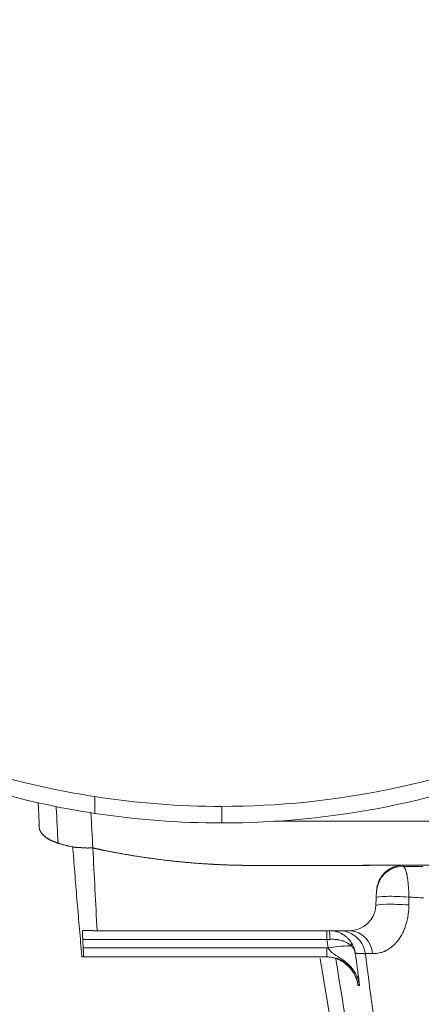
# Model space of a CAD drawing. Header units: millimetres. Extents: x 0 to 594, y 0 to 420.
# Tile 614 of 656: x 448.46 to 454.52, y 122.82 to 137.67. Entities that reach past the tile are written whole.
import ezdxf

# ---------------------------------------------------------------- set-up
doc = ezdxf.new("R2010")
doc.units = ezdxf.units.MM
doc.layers.add('1', color=7, linetype='Continuous', true_color=0xffffff)
doc.styles.add('Arial Unicode MS', font='txt')
doc.dimstyles.get("Standard").update_dxf_attribs({"dimtxt": 0.18, "dimasz": 0.18, "dimexe": 0.18, "dimexo": 0.0625, "dimgap": 0.09, "dimtad": 0, "dimtih": 1, "dimtoh": 1, "dimdec": 4, "dimzin": 0, "dimdsep": 46, "dimtxsty": 'Standard', "dimcen": 0.09, "dimadec": 0, "dimazin": 0, "dimtfac": 1, "dimtdec": 4, "dimtofl": 0, "dimtmove": 0, "dimatfit": 3, "dimfxl": 0, "dimtolj": 1, "dimtzin": 0, "dimarcsym": 0})

# ---------------------------------------------------------------- blocks, each defined once
blk = doc.blocks.new('_U6')
at = {"layer": '1', "color": 18, "lineweight": 13}
for p, q in [((446.313, 126.736), (446.313, 199.74)), ((549.313, 126.736), (549.313, 199.74)), ((446.313, 197.74), (549.313, 197.74))]:
    blk.add_line(p, q, dxfattribs=at)
at = {"layer": '1', "color": 18}
for points in [[(446.313, 197.74), (449.813, 198.678), (449.813, 196.802)], [(549.313, 197.74), (545.813, 196.802), (545.813, 198.678)]]:
    blk.add_solid(points, dxfattribs=at)
at = {"layer": '1', "color": 18, "linetype": 'Continuous', "lineweight": 13, "char_height": 2.5, "attachment_point": 7, "line_spacing_factor": 1.047437, "style": 'Arial Unicode MS'}
for s, insert in [('\\fArial Unicode MS|b0|i0;\\W1.0000;2.1', (495.643, 203.405)), ('\\fArial Unicode MS|b0|i0;\\W1.0000; DEFLATED TUBES WIDTH', (476.111, 198.362))]:
    blk.add_mtext(s, dxfattribs=dict(at, insert=insert))

msp = doc.modelspace()

# ---------------------------------------------------------------- linework, layer by layer
at = {"layer": '1', "color": 155, "linetype": 'Continuous', "lineweight": 18}
for p, q in [((453.833, 124.312), (453.845, 124.542)), ((449.629, 123.933), (453.433, 123.933)), ((449.424, 123.539), (453.092, 123.539))]:
    msp.add_line(p, q, dxfattribs=at)
at = {"layer": '1', "color": 155, "linetype": 'Continuous', "lineweight": 13}
for p, q in [((453.095, 123.933), (453.095, 123.802)), ((449.412, 123.802), (453.095, 123.802)), ((453.092, 123.676), (449.418, 123.676)), ((453.092, 123.539), (453.092, 123.676))]:
    msp.add_line(p, q, dxfattribs=at)
at = {"layer": '1', "color": 155, "linetype": 'Continuous', "lineweight": 18}
for centre, major_axis, ratio, start_param, end_param in [((454.243, 124.505), (0.399, -0.023), 0.999994, 1.627497, 3.145501), ((453.433, 124.333), (-0.4, 0), 0.999986, 1.570796, 3.089233), ((453.278, 123.535), (-0.011, -0.4), 0.999954, 1.728653, 2.812256), ((453.07, 123.04), (0.015, 0.5), 0.99996, 5.65349, 6.313614)]:
    msp.add_ellipse(centre, major_axis=major_axis, ratio=ratio, start_param=start_param, end_param=end_param, dxfattribs=at)
at = {"layer": '1', "color": 155, "linetype": 'Continuous', "lineweight": 13}
for centre, major_axis, ratio, start_param, end_param in [((454.239, 124.412), (0.399, -0.021), 0.088152, 1.341353, 3.141607), ((454.232, 124.292), (0.399, -0.021), 0.091183, 1.325688, 3.141607), ((453.125, 123.789), (0, -0.15), 0.118102, 1.674126, 2.854899), ((453.278, 123.535), (-0.011, -0.4), 0.999954, 2.812256, 3.079712), ((453.433, 123.534), (0, -0.4), 0.888333, 1.706534, 3.078341), ((453.113, 123.641), (-0.396, -0.056), 0.086586, 3.61633, 4.700257), ((453.332, 123.681), (0.123, 0.086), 0.630104, 5.656511, 6.273808), ((453.07, 123.04), (0.015, 0.5), 0.99996, 4.884679, 5.65349)]:
    msp.add_ellipse(centre, major_axis=major_axis, ratio=ratio, start_param=start_param, end_param=end_param, dxfattribs=at)
at = {"layer": '1', "color": 155, "linetype": 'Continuous', "lineweight": 18}
for points, degree, knots in [([(438.76, 138.309), (438.76, 137.472), (438.842, 136.643), (439.168, 135.001), (439.41, 134.203), (440.051, 132.657), (440.444, 131.922), (441.374, 130.53), (441.903, 129.885), (443.086, 128.702), (443.731, 128.173), (445.123, 127.243), (445.858, 126.85), (447.404, 126.209), (448.202, 125.967), (449.212, 125.766), (449.402, 125.733), (449.592, 125.704)], 3, [0, 0, 0, 0, 0.138299, 0.138299, 0.276597, 0.276597, 0.414896, 0.414896, 0.553194, 0.553194, 0.691493, 0.691493, 0.829791, 0.829791, 0.96809, 0.96809, 1, 1, 1, 1]), ([(449.592, 125.957), (449.384, 125.99), (448.338, 126.179), (446.513, 126.758), (444.311, 127.989), (442.428, 129.604), (440.92, 131.523), (439.823, 133.665), (439.159, 135.951), (439.01, 137.523), (439.01, 138.309)], 3, [0, 0, 0, 0, 0.034187, 0.172161, 0.310134, 0.448107, 0.58608, 0.724054, 0.862027, 1, 1, 1, 1]), ([(451.51, 125.559), (452.347, 125.559), (453.177, 125.641), (454.818, 125.967), (455.616, 126.209), (457.163, 126.85), (457.898, 127.243), (459.29, 128.173), (459.934, 128.702), (461.118, 129.885), (461.646, 130.53), (462.576, 131.922), (462.969, 132.657), (463.61, 134.203), (463.852, 135.001), (464.178, 136.643), (464.26, 137.472), (464.26, 138.309)], 3, [0, 0, 0, 0, 0.125, 0.125, 0.25, 0.25, 0.375, 0.375, 0.5, 0.5, 0.625, 0.625, 0.75, 0.75, 0.875, 0.875, 1, 1, 1, 1]), ([(448.739, 125.869), (448.74, 125.847), (448.744, 125.774), (448.75, 125.663), (448.754, 125.574), (448.756, 125.531)], 3, [0, 0, 0, 0, 0.154593, 0.554246, 1, 1, 1, 1]), ([(449.04, 125.255), (449.035, 125.256), (449.029, 125.257), (449.021, 125.26), (449.014, 125.262), (449, 125.265), (448.993, 125.274), (448.974, 125.279), (448.963, 125.283), (448.948, 125.289), (448.933, 125.297), (448.923, 125.301), (448.914, 125.304), (448.905, 125.31), (448.893, 125.319), (448.889, 125.32), (448.877, 125.329), (448.866, 125.337), (448.855, 125.338), (448.847, 125.347), (448.842, 125.353), (448.836, 125.359), (448.828, 125.367), (448.82, 125.37), (448.813, 125.379), (448.809, 125.383), (448.805, 125.388), (448.799, 125.395), (448.792, 125.403), (448.784, 125.412), (448.781, 125.421), (448.778, 125.429), (448.775, 125.438), (448.766, 125.446), (448.763, 125.455), (448.759, 125.463), (448.761, 125.472), (448.758, 125.48), (448.754, 125.49), (448.757, 125.497), (448.753, 125.512), (448.751, 125.519), (448.753, 125.525), (448.756, 125.531), (448.756, 125.538), (448.756, 125.541)], 3, [0, 0, 0, 0, 0.027098, 0.03376, 0.055256, 0.076752, 0.130492, 0.14124, 0.194979, 0.216475, 0.259467, 0.270215, 0.291711, 0.323954, 0.334702, 0.377694, 0.39919, 0.409938, 0.452929, 0.463677, 0.485173, 0.506669, 0.517417, 0.560409, 0.581904, 0.592652, 0.59341, 0.624896, 0.646392, 0.667888, 0.700132, 0.721627, 0.732375, 0.775367, 0.786115, 0.807611, 0.839855, 0.86135, 0.872098, 0.91509, 0.936586, 0.947334, 0.958082, 0.979577, 1, 1, 1, 1]), ([(448.756, 125.531), (448.755, 125.531), (448.755, 125.53), (448.755, 125.528), (448.753, 125.525), (448.751, 125.521), (448.751, 125.512), (448.76, 125.499), (448.75, 125.491), (448.765, 125.476), (448.756, 125.46), (448.765, 125.447), (448.782, 125.43), (448.78, 125.417), (448.794, 125.401), (448.804, 125.391), (448.819, 125.368), (448.831, 125.369), (448.846, 125.346), (448.855, 125.338), (448.878, 125.331), (448.888, 125.318), (448.9, 125.317), (448.917, 125.299), (448.938, 125.302), (448.964, 125.272), (448.979, 125.288), (448.999, 125.266), (449.007, 125.264), (449.02, 125.26), (449.024, 125.259), (449.032, 125.256), (449.037, 125.255), (449.039, 125.255), (449.04, 125.254)], 5, [0, 0, 0, 0, 0, 0, 0.009531, 0.012681, 0.02658, 0.03478, 0.066842, 0.098903, 0.114934, 0.173146, 0.231251, 0.282723, 0.295862, 0.342994, 0.371884, 0.441613, 0.472359, 0.523403, 0.554544, 0.595346, 0.634317, 0.658047, 0.703384, 0.735988, 0.80274, 0.880681, 0.919796, 0.925005, 0.950648, 0.980793, 0.990841, 1, 1, 1, 1, 1, 1]), ([(452.304, 125.585), (452.618, 125.585), (452.932, 125.585), (453.89, 125.585), (454.535, 125.585), (456.467, 125.585), (457.756, 125.585), (459.044, 125.585)], 3, [0, 0, 0, 0, 0.139785, 0.139785, 0.426523, 0.426523, 1, 1, 1, 1]), ([(449.26, 125.197), (449.257, 125.198), (449.254, 125.198), (449.24, 125.202), (449.225, 125.205), (449.202, 125.212), (449.188, 125.211), (449.173, 125.217), (449.158, 125.222), (449.139, 125.228), (449.123, 125.23), (449.107, 125.231), (449.094, 125.238), (449.071, 125.244), (449.058, 125.249), (449.049, 125.252), (449.043, 125.254), (449.04, 125.255)], 3, [0, 0, 0, 0, 0.027844, 0.041033, 0.180762, 0.218992, 0.33368, 0.41014, 0.448369, 0.563058, 0.601287, 0.677746, 0.77332, 0.868894, 0.926238, 0.964468, 1, 1, 1, 1]), ([(449.564, 125.183), (449.615, 125.171), (449.719, 125.148), (449.978, 125.099), (450.291, 125.04), (450.659, 124.996), (451.016, 124.956), (451.386, 124.935), (451.65, 124.921), (452.156, 124.917), (452.815, 124.921), (453.638, 124.919), (454.603, 124.922), (455.72, 124.921), (456.59, 124.923), (457.452, 124.923), (458.147, 124.924), (458.662, 124.924), (458.994, 124.924), (459.29, 124.925), (459.388, 124.925), (459.446, 124.924), (459.481, 124.925), (459.491, 124.925)], 5, [0, 0, 0, 0, 0, 0, 0.026608, 0.053217, 0.133042, 0.15965, 0.186262, 0.20696, 0.239482, 0.266091, 0.413914, 0.517391, 0.620867, 0.724267, 0.827668, 0.851218, 0.950777, 0.970534, 0.982883, 0.994608, 1, 1, 1, 1, 1, 1]), ([(449.564, 125.183), (449.66, 125.162), (449.757, 125.142), (449.95, 125.104), (450.047, 125.087), (450.241, 125.055), (450.338, 125.04), (450.532, 125.013), (450.629, 125.001), (450.823, 124.979), (450.921, 124.969), (451.067, 124.957), (451.115, 124.953), (451.213, 124.946), (451.261, 124.942), (451.359, 124.936), (451.408, 124.934), (451.505, 124.929), (451.554, 124.927), (451.7, 124.922), (451.798, 124.92), (451.92, 124.919), (451.951, 124.919), (451.981, 124.919), (451.994, 124.919), (452, 124.919), (452.018, 124.919), (452.03, 124.919), (452.092, 124.919), (452.14, 124.919), (452.287, 124.919), (452.385, 124.919), (452.679, 124.92), (452.874, 124.92), (453.168, 124.92), (453.266, 124.92), (453.461, 124.92), (453.559, 124.92), (453.853, 124.92), (454.048, 124.921), (454.244, 124.921)], 3, [0, 0, 0, 0, 0.0625, 0.0625, 0.125, 0.125, 0.1875, 0.1875, 0.25, 0.25, 0.3125, 0.3125, 0.34375, 0.34375, 0.375, 0.375, 0.40625, 0.40625, 0.4375, 0.4375, 0.5, 0.5, 0.515625, 0.519531, 0.519531, 0.523437, 0.523437, 0.53125, 0.53125, 0.5625, 0.5625, 0.625, 0.625, 0.75, 0.75, 0.8125, 0.8125, 0.875, 0.875, 1, 1, 1, 1]), ([(449.398, 123.557), (449.392, 123.624), (449.386, 123.691), (449.375, 123.825), (449.369, 123.891), (449.357, 124.025), (449.351, 124.092), (449.34, 124.226), (449.334, 124.293), (449.323, 124.427), (449.317, 124.494), (449.306, 124.628), (449.301, 124.695), (449.29, 124.829), (449.285, 124.895), (449.274, 125.029), (449.268, 125.096), (449.262, 125.163)], 3, [0, 0, 0, 0, 0.125, 0.125, 0.25, 0.25, 0.375, 0.375, 0.5, 0.5, 0.625, 0.625, 0.75, 0.75, 0.875, 0.875, 1, 1, 1, 1]), ([(454.244, 124.921), (454.231, 124.921), (454.219, 124.92), (454.193, 124.918), (454.168, 124.914), (454.144, 124.908), (454.126, 124.903), (454.12, 124.901), (454.111, 124.898), (454.108, 124.897), (454.102, 124.894), (454.099, 124.893), (454.084, 124.887), (454.072, 124.882), (454.05, 124.871), (454.039, 124.864), (454.018, 124.851), (454.008, 124.843), (453.995, 124.834), (453.993, 124.832), (453.988, 124.828), (453.98, 124.821), (453.973, 124.815), (453.96, 124.802), (453.942, 124.784), (453.927, 124.764), (453.916, 124.749), (453.912, 124.743), (453.907, 124.735), (453.905, 124.733), (453.902, 124.727), (453.9, 124.725), (453.892, 124.711), (453.886, 124.7), (453.876, 124.677), (453.871, 124.665), (453.863, 124.641), (453.859, 124.629), (453.855, 124.614), (453.855, 124.611), (453.853, 124.605), (453.851, 124.595), (453.85, 124.586), (453.847, 124.567), (453.845, 124.554), (453.845, 124.542)], 3, [0, 0, 0, 0, 0.0625, 0.0625, 0.125, 0.1875, 0.1875, 0.21875, 0.21875, 0.234375, 0.234375, 0.25, 0.25, 0.3125, 0.3125, 0.375, 0.375, 0.4375, 0.4375, 0.453125, 0.453125, 0.46875, 0.5, 0.5, 0.5625, 0.625, 0.625, 0.65625, 0.65625, 0.671875, 0.671875, 0.6875, 0.6875, 0.75, 0.75, 0.8125, 0.8125, 0.875, 0.875, 0.890625, 0.890625, 0.90625, 0.9375, 0.9375, 1, 1, 1, 1]), ([(454.542, 124.905), (454.491, 124.905), (454.441, 124.905), (454.341, 124.905), (454.292, 124.905), (454.243, 124.905)], 3, [0, 0, 0, 0, 0.5, 0.5, 1, 1, 1, 1]), ([(449.406, 123.939), (449.406, 123.939), (449.406, 123.939), (449.406, 123.937), (449.406, 123.935), (449.406, 123.933), (449.406, 123.932), (449.406, 123.931), (449.406, 123.93), (449.406, 123.93), (449.406, 123.928), (449.406, 123.923), (449.407, 123.917), (449.407, 123.911), (449.407, 123.907), (449.407, 123.906), (449.407, 123.903), (449.407, 123.901), (449.407, 123.896), (449.408, 123.89), (449.408, 123.883), (449.408, 123.877), (449.408, 123.874), (449.408, 123.872), (449.409, 123.87), (449.409, 123.869), (449.409, 123.864), (449.409, 123.856), (449.41, 123.843), (449.41, 123.834), (449.411, 123.827), (449.411, 123.825), (449.411, 123.821), (449.411, 123.818), (449.411, 123.811), (449.412, 123.807), (449.412, 123.802)], 3, [0, 0, 0, 0, 0.0625, 0.125, 0.1875, 0.1875, 0.21875, 0.21875, 0.234375, 0.234375, 0.25, 0.3125, 0.375, 0.4375, 0.4375, 0.46875, 0.46875, 0.5, 0.5, 0.5625, 0.625, 0.625, 0.65625, 0.671875, 0.671875, 0.6875, 0.6875, 0.75, 0.8125, 0.875, 0.875, 0.90625, 0.90625, 0.9375, 0.9375, 1, 1, 1, 1]), ([(449.629, 123.933), (449.627, 123.933), (449.626, 123.933), (449.624, 123.933), (449.623, 123.933), (449.62, 123.933), (449.618, 123.933), (449.613, 123.933), (449.611, 123.933), (449.606, 123.934), (449.604, 123.934), (449.599, 123.934), (449.597, 123.934), (449.592, 123.934), (449.59, 123.934), (449.583, 123.934), (449.579, 123.934), (449.572, 123.934), (449.57, 123.935), (449.565, 123.935), (449.563, 123.935), (449.558, 123.935), (449.556, 123.935), (449.551, 123.935), (449.549, 123.935), (449.544, 123.935), (449.542, 123.935), (449.538, 123.935), (449.536, 123.935), (449.531, 123.936), (449.529, 123.936), (449.524, 123.936), (449.522, 123.936), (449.517, 123.936), (449.515, 123.936), (449.51, 123.936), (449.508, 123.936), (449.5, 123.936), (449.495, 123.937), (449.485, 123.937), (449.48, 123.937), (449.473, 123.937), (449.47, 123.937), (449.465, 123.937), (449.463, 123.937), (449.458, 123.938), (449.456, 123.938), (449.451, 123.938), (449.449, 123.938), (449.444, 123.938), (449.442, 123.938), (449.438, 123.938), (449.436, 123.938), (449.431, 123.938), (449.429, 123.938), (449.424, 123.938), (449.422, 123.939), (449.418, 123.939), (449.415, 123.939), (449.411, 123.939), (449.408, 123.939), (449.406, 123.939)], 3, [0, 0, 0, 0, 0.015625, 0.015625, 0.03125, 0.03125, 0.0625, 0.0625, 0.09375, 0.09375, 0.125, 0.125, 0.15625, 0.15625, 0.1875, 0.1875, 0.25, 0.25, 0.28125, 0.28125, 0.3125, 0.3125, 0.34375, 0.34375, 0.375, 0.375, 0.40625, 0.40625, 0.4375, 0.4375, 0.46875, 0.46875, 0.5, 0.5, 0.53125, 0.53125, 0.5625, 0.5625, 0.625, 0.625, 0.6875, 0.6875, 0.71875, 0.71875, 0.75, 0.75, 0.78125, 0.78125, 0.8125, 0.8125, 0.84375, 0.84375, 0.875, 0.875, 0.90625, 0.90625, 0.9375, 0.9375, 0.96875, 0.96875, 1, 1, 1, 1]), ([(453.168, 123.937), (453.17, 123.936), (453.173, 123.936), (453.192, 123.934), (453.209, 123.931), (453.229, 123.925), (453.233, 123.924), (453.239, 123.922), (453.241, 123.922), (453.245, 123.921), (453.247, 123.92), (453.257, 123.917), (453.265, 123.914), (453.287, 123.905), (453.302, 123.898), (453.32, 123.889), (453.325, 123.886), (453.33, 123.882), (453.334, 123.88), (453.336, 123.879), (453.344, 123.874), (453.351, 123.87), (453.37, 123.856), (453.382, 123.846), (453.405, 123.825), (453.416, 123.814), (453.432, 123.797), (453.436, 123.791), (453.444, 123.782), (453.446, 123.779), (453.45, 123.773), (453.453, 123.77), (453.455, 123.767)], 3, [0, 0, 0, 0, 0.021509, 0.021509, 0.161294, 0.161294, 0.19624, 0.19624, 0.213713, 0.213713, 0.231186, 0.231186, 0.301078, 0.301078, 0.440862, 0.440862, 0.475809, 0.493282, 0.493282, 0.510755, 0.510755, 0.580647, 0.580647, 0.720431, 0.720431, 0.860216, 0.860216, 0.930108, 0.930108, 0.965054, 0.965054, 1, 1, 1, 1]), ([(449.418, 123.676), (449.419, 123.671), (449.419, 123.662), (449.42, 123.649), (449.42, 123.64), (449.421, 123.633), (449.421, 123.631), (449.421, 123.628), (449.421, 123.627), (449.421, 123.625), (449.421, 123.62), (449.422, 123.61), (449.422, 123.599), (449.422, 123.592), (449.423, 123.587), (449.423, 123.585), (449.423, 123.582), (449.423, 123.58), (449.423, 123.575), (449.423, 123.569), (449.424, 123.564), (449.424, 123.561), (449.424, 123.559), (449.424, 123.557), (449.424, 123.556), (449.424, 123.555), (449.424, 123.553), (449.424, 123.549), (449.424, 123.545), (449.424, 123.543), (449.424, 123.541), (449.424, 123.541), (449.424, 123.54), (449.424, 123.54), (449.424, 123.539), (449.424, 123.539), (449.424, 123.539)], 3, [0, 0, 0, 0, 0.0625, 0.125, 0.1875, 0.1875, 0.21875, 0.21875, 0.234375, 0.234375, 0.25, 0.3125, 0.375, 0.4375, 0.4375, 0.46875, 0.46875, 0.5, 0.5, 0.5625, 0.625, 0.625, 0.65625, 0.671875, 0.671875, 0.6875, 0.6875, 0.75, 0.8125, 0.875, 0.875, 0.90625, 0.90625, 0.9375, 0.9375, 1, 1, 1, 1]), ([(453.586, 123.109), (453.586, 123.11), (453.586, 123.11), (453.586, 123.112), (453.586, 123.114), (453.585, 123.118), (453.585, 123.122), (453.584, 123.13), (453.583, 123.136), (453.582, 123.147), (453.581, 123.159), (453.579, 123.172), (453.577, 123.185), (453.577, 123.192), (453.575, 123.203), (453.575, 123.207), (453.574, 123.215), (453.573, 123.219), (453.572, 123.225), (453.572, 123.227), (453.572, 123.232), (453.571, 123.238), (453.57, 123.245), (453.568, 123.258), (453.567, 123.268), (453.564, 123.288), (453.563, 123.298), (453.56, 123.32), (453.558, 123.334), (453.556, 123.349), (453.556, 123.355), (453.555, 123.358), (453.554, 123.367), (453.553, 123.374), (453.551, 123.393), (453.549, 123.406), (453.545, 123.432), (453.543, 123.446), (453.54, 123.474), (453.538, 123.488), (453.535, 123.507), (453.535, 123.511), (453.534, 123.518), (453.533, 123.522), (453.531, 123.533), (453.53, 123.541), (453.527, 123.564), (453.525, 123.579), (453.523, 123.595)], 3, [0, 0, 0, 0, 0.007812, 0.007812, 0.015625, 0.03125, 0.0625, 0.0625, 0.125, 0.125, 0.1875, 0.25, 0.25, 0.3125, 0.3125, 0.34375, 0.34375, 0.375, 0.375, 0.390625, 0.390625, 0.40625, 0.4375, 0.4375, 0.5, 0.5, 0.5625, 0.5625, 0.625, 0.640625, 0.640625, 0.65625, 0.65625, 0.6875, 0.6875, 0.75, 0.75, 0.8125, 0.8125, 0.875, 0.875, 0.890625, 0.890625, 0.90625, 0.90625, 0.9375, 0.9375, 1, 1, 1, 1]), ([(449.424, 123.539), (449.42, 123.539), (449.416, 123.539), (449.41, 123.539), (449.408, 123.54), (449.404, 123.54), (449.402, 123.54), (449.4, 123.54)], 3, [0, 0, 0, 0, 0.5, 0.5, 0.75, 0.75, 1, 1, 1, 1]), ([(452.992, 123.517), (453.026, 123.32), (453.145, 122.613), (453.357, 121.369), (453.631, 119.771), (453.81, 118.728), (453.899, 118.206)], 3, [0, 0, 0, 0, 0.117821, 0.417329, 0.708439, 1, 1, 1, 1]), ([(453.092, 123.539), (453.107, 123.539), (453.122, 123.538), (453.151, 123.536), (453.181, 123.532), (453.21, 123.525), (453.232, 123.519), (453.239, 123.517), (453.249, 123.514), (453.253, 123.512), (453.26, 123.51), (453.264, 123.509), (453.281, 123.502), (453.295, 123.496), (453.322, 123.483), (453.348, 123.469), (453.373, 123.453), (453.391, 123.44), (453.397, 123.435), (453.409, 123.426), (453.414, 123.421), (453.431, 123.406), (453.442, 123.396), (453.463, 123.375), (453.472, 123.364), (453.491, 123.34), (453.5, 123.328), (453.51, 123.313), (453.512, 123.31), (453.516, 123.303), (453.518, 123.3), (453.524, 123.291), (453.527, 123.284), (453.538, 123.264), (453.551, 123.238), (453.562, 123.21), (453.571, 123.182), (453.575, 123.168), (453.579, 123.15), (453.58, 123.146), (453.581, 123.139), (453.584, 123.128), (453.585, 123.116), (453.586, 123.109)], 3, [0, 0, 0, 0, 0.0625, 0.0625, 0.125, 0.1875, 0.1875, 0.21875, 0.21875, 0.234375, 0.234375, 0.25, 0.25, 0.3125, 0.3125, 0.375, 0.4375, 0.4375, 0.46875, 0.46875, 0.5, 0.5, 0.5625, 0.5625, 0.625, 0.625, 0.6875, 0.6875, 0.703125, 0.703125, 0.71875, 0.71875, 0.75, 0.75, 0.8125, 0.875, 0.875, 0.9375, 0.9375, 0.953125, 0.953125, 0.96875, 1, 1, 1, 1]), ([(453.374, 123.432), (453.386, 123.424), (453.427, 123.396), (453.477, 123.334), (453.52, 123.262), (453.542, 123.205), (453.551, 123.174), (453.555, 123.159), (453.557, 123.151), (453.557, 123.15), (453.557, 123.15)], 3, [0, 0, 0, 0, 0.102667, 0.346881, 0.54667, 0.693154, 0.773714, 0.832279, 0.903438, 1, 1, 1, 1])]:
    msp.add_open_spline(points, degree=degree, knots=knots, dxfattribs=at)
for points in [[(451.51, 125.809), (452.364, 125.809), (454.071, 125.985), (456.507, 126.758), (458.709, 127.989), (460.592, 129.604), (462.1, 131.523), (463.197, 133.665), (463.862, 135.951), (464.01, 137.523), (464.01, 138.309)], [(451.51, 125.809), (450.868, 125.809), (450.226, 125.859), (449.592, 125.957)], [(449.592, 125.957), (449.592, 125.873), (449.592, 125.788), (449.592, 125.704)], [(449.592, 125.704), (449.592, 125.788), (449.592, 125.873), (449.592, 125.957)], [(449.564, 125.183), (449.555, 125.36), (449.545, 125.537), (449.536, 125.714)], [(449.592, 125.704), (450.227, 125.607), (450.866, 125.559), (451.51, 125.559)], [(449.262, 125.163), (449.261, 125.175), (449.26, 125.186), (449.259, 125.197)], [(449.564, 125.183), (449.585, 124.766), (449.607, 124.35), (449.629, 123.933)], [(449.412, 123.802), (449.414, 123.76), (449.416, 123.718), (449.418, 123.676)], [(449.4, 123.54), (449.4, 123.54), (449.4, 123.543), (449.399, 123.551), (449.398, 123.557)]]:
    msp.add_open_spline(points, degree=3, dxfattribs=at)
at = {"layer": '1', "color": 155, "linetype": 'Continuous', "lineweight": 13}
for points, degree, knots in [([(449.04, 125.254), (449.031, 125.431), (449.021, 125.608), (449.012, 125.792), (449.011, 125.799), (449.011, 125.807)], 3, [0, 0, 0, 0, 0.958498, 0.958498, 1, 1, 1, 1]), ([(449.274, 125.196), (449.272, 125.196), (449.27, 125.196), (449.267, 125.196), (449.264, 125.197), (449.26, 125.197), (449.259, 125.197)], 5, [0, 0, 0, 0, 0, 0, 0.688847, 1, 1, 1, 1, 1, 1]), ([(449.345, 125.189), (449.344, 125.189), (449.337, 125.189), (449.328, 125.189), (449.317, 125.189), (449.302, 125.192), (449.288, 125.195), (449.283, 125.195), (449.278, 125.196), (449.277, 125.196)], 5, [0, 0, 0, 0, 0, 0, 0.028081, 0.532912, 0.595311, 0.87711, 1, 1, 1, 1, 1, 1]), ([(449.346, 125.189), (449.35, 125.189), (449.358, 125.189), (449.367, 125.189), (449.376, 125.188), (449.386, 125.187), (449.391, 125.186), (449.394, 125.186)], 5, [0, 0, 0, 0, 0, 0, 0.46454, 0.767854, 1, 1, 1, 1, 1, 1]), ([(449.394, 125.186), (449.399, 125.186), (449.405, 125.185), (449.411, 125.185), (449.417, 125.185), (449.423, 125.185), (449.424, 125.185)], 5, [0, 0, 0, 0, 0, 0, 0.914778, 1, 1, 1, 1, 1, 1]), ([(449.452, 125.184), (449.453, 125.184), (449.458, 125.183), (449.463, 125.183), (449.467, 125.182), (449.471, 125.182), (449.474, 125.181)], 5, [0, 0, 0, 0, 0, 0, 0.34327, 1, 1, 1, 1, 1, 1]), ([(449.474, 125.181), (449.477, 125.181), (449.483, 125.181), (449.495, 125.181), (449.514, 125.183), (449.529, 125.18), (449.547, 125.184), (449.558, 125.183), (449.564, 125.183)], 5, [0, 0, 0, 0, 0, 0, 0.142668, 0.329044, 0.673468, 1, 1, 1, 1, 1, 1]), ([(454.243, 124.905), (454.243, 124.905), (454.243, 124.906), (454.244, 124.911), (454.244, 124.915), (454.244, 124.919), (454.244, 124.92), (454.244, 124.921)], 3, [0, 0, 0, 0, 0.175262, 0.175262, 0.876308, 0.876308, 1, 1, 1, 1]), ([(454.331, 124.441), (454.331, 124.457), (454.331, 124.473), (454.33, 124.492), (454.33, 124.496), (454.33, 124.504), (454.329, 124.515), (454.329, 124.526), (454.328, 124.549), (454.326, 124.579), (454.324, 124.607), (454.322, 124.628), (454.322, 124.635), (454.321, 124.645), (454.32, 124.649), (454.32, 124.656), (454.319, 124.659), (454.317, 124.676), (454.316, 124.689), (454.312, 124.714), (454.309, 124.738), (454.305, 124.76), (454.302, 124.776), (454.301, 124.781), (454.299, 124.787), (454.299, 124.789), (454.299, 124.791), (454.298, 124.795), (454.297, 124.798), (454.294, 124.81), (454.292, 124.819), (454.287, 124.836), (454.285, 124.843), (454.28, 124.857), (454.277, 124.864), (454.274, 124.871), (454.274, 124.872), (454.273, 124.874), (454.272, 124.875), (454.272, 124.876), (454.27, 124.88), (454.268, 124.883), (454.264, 124.889), (454.259, 124.896), (454.254, 124.901), (454.249, 124.904), (454.246, 124.904), (454.243, 124.905)], 3, [0, 0, 0, 0, 0.0625, 0.0625, 0.078125, 0.078125, 0.09375, 0.125, 0.125, 0.1875, 0.25, 0.25, 0.28125, 0.28125, 0.296875, 0.296875, 0.3125, 0.3125, 0.375, 0.375, 0.4375, 0.5, 0.5, 0.53125, 0.53125, 0.539062, 0.539062, 0.546875, 0.5625, 0.5625, 0.625, 0.625, 0.6875, 0.6875, 0.75, 0.75, 0.765625, 0.765625, 0.773438, 0.773438, 0.78125, 0.8125, 0.8125, 0.875, 0.9375, 0.9375, 1, 1, 1, 1]), ([(454.331, 124.441), (454.367, 124.439), (454.403, 124.437), (454.476, 124.433), (454.513, 124.431), (454.55, 124.428)], 3, [0, 0, 0, 0, 0.5, 0.5, 1, 1, 1, 1]), ([(453.785, 123.588), (453.791, 123.588), (453.799, 123.588), (453.807, 123.588), (453.81, 123.589), (453.811, 123.589), (453.816, 123.589), (453.82, 123.589), (453.836, 123.59), (453.85, 123.592), (453.879, 123.597), (453.894, 123.6), (453.925, 123.609), (453.941, 123.614), (453.962, 123.623), (453.966, 123.625), (453.972, 123.627), (453.974, 123.628), (453.979, 123.63), (453.989, 123.635), (454, 123.641), (454.025, 123.655), (454.042, 123.666), (454.067, 123.685), (454.079, 123.695), (454.091, 123.706), (454.1, 123.713), (454.104, 123.717), (454.124, 123.736), (454.139, 123.753), (454.168, 123.788), (454.182, 123.807), (454.202, 123.837), (454.208, 123.847), (454.216, 123.86), (454.217, 123.862), (454.22, 123.868), (454.225, 123.876), (454.229, 123.884), (454.243, 123.911), (454.253, 123.933), (454.272, 123.978), (454.28, 124.002), (454.291, 124.037), (454.295, 124.052), (454.299, 124.067), (454.301, 124.073), (454.302, 124.077), (454.304, 124.086), (454.305, 124.092), (454.312, 124.122), (454.317, 124.147), (454.324, 124.197), (454.327, 124.222), (454.33, 124.272), (454.331, 124.297), (454.331, 124.323)], 3, [0, 0, 0, 0, 0.03125, 0.039062, 0.039062, 0.046875, 0.046875, 0.0625, 0.0625, 0.125, 0.125, 0.1875, 0.1875, 0.25, 0.25, 0.265625, 0.265625, 0.273437, 0.273437, 0.28125, 0.3125, 0.3125, 0.375, 0.375, 0.40625, 0.421875, 0.421875, 0.4375, 0.4375, 0.5, 0.5, 0.5625, 0.5625, 0.59375, 0.59375, 0.601563, 0.601563, 0.609375, 0.625, 0.625, 0.6875, 0.6875, 0.75, 0.75, 0.78125, 0.789063, 0.789063, 0.796875, 0.796875, 0.8125, 0.8125, 0.875, 0.875, 0.9375, 0.9375, 1, 1, 1, 1]), ([(453.143, 123.804), (453.16, 123.805), (453.176, 123.805), (453.209, 123.804), (453.225, 123.803), (453.245, 123.8), (453.249, 123.8), (453.255, 123.799), (453.257, 123.799), (453.261, 123.798), (453.271, 123.796), (453.28, 123.794), (453.303, 123.79), (453.317, 123.786), (453.334, 123.78), (453.339, 123.778), (453.344, 123.777), (453.348, 123.775), (453.349, 123.775), (453.358, 123.772), (453.364, 123.769), (453.383, 123.761), (453.394, 123.755), (453.416, 123.742), (453.427, 123.736), (453.441, 123.725), (453.446, 123.721), (453.452, 123.715), (453.454, 123.714), (453.459, 123.71), (453.461, 123.708), (453.463, 123.706)], 3, [0, 0, 0, 0, 0.125, 0.125, 0.25, 0.25, 0.28125, 0.28125, 0.296875, 0.296875, 0.3125, 0.375, 0.375, 0.5, 0.5, 0.53125, 0.546875, 0.546875, 0.5625, 0.5625, 0.625, 0.625, 0.75, 0.75, 0.875, 0.875, 0.9375, 0.9375, 0.96875, 0.96875, 1, 1, 1, 1]), ([(453.455, 123.767), (453.459, 123.76), (453.464, 123.754), (453.47, 123.744), (453.472, 123.741), (453.476, 123.734), (453.477, 123.731), (453.487, 123.714), (453.493, 123.699), (453.5, 123.681), (453.502, 123.678), (453.504, 123.671), (453.506, 123.667), (453.509, 123.656), (453.512, 123.648), (453.516, 123.633), (453.517, 123.626), (453.52, 123.614), (453.52, 123.61), (453.522, 123.603), (453.522, 123.599), (453.523, 123.595)], 3, [0, 0, 0, 0, 0.125, 0.125, 0.1875, 0.1875, 0.25, 0.25, 0.5, 0.5, 0.5625, 0.5625, 0.625, 0.625, 0.75, 0.75, 0.875, 0.875, 0.9375, 0.9375, 1, 1, 1, 1]), ([(453.463, 123.706), (453.467, 123.702), (453.471, 123.699), (453.477, 123.693), (453.478, 123.691), (453.482, 123.687), (453.484, 123.685), (453.492, 123.675), (453.498, 123.666), (453.505, 123.652), (453.508, 123.647), (453.511, 123.64), (453.512, 123.637), (453.514, 123.632), (453.515, 123.627), (453.517, 123.622), (453.518, 123.617), (453.519, 123.614), (453.52, 123.608), (453.521, 123.606), (453.522, 123.6), (453.523, 123.598), (453.523, 123.595)], 3, [0, 0, 0, 0, 0.125, 0.125, 0.1875, 0.1875, 0.25, 0.25, 0.5, 0.5, 0.625, 0.625, 0.6875, 0.6875, 0.75, 0.8125, 0.8125, 0.875, 0.875, 0.9375, 0.9375, 1, 1, 1, 1]), ([(453.113, 123.676), (453.114, 123.674), (453.115, 123.672), (453.117, 123.669), (453.12, 123.663), (453.124, 123.658), (453.131, 123.648), (453.135, 123.642), (453.143, 123.633), (453.146, 123.63), (453.15, 123.626), (453.151, 123.624), (453.154, 123.621), (453.155, 123.62), (453.162, 123.613), (453.168, 123.608), (453.18, 123.597), (453.186, 123.593), (453.198, 123.583), (453.204, 123.579), (453.214, 123.572), (453.217, 123.57), (453.224, 123.566), (453.227, 123.564), (453.237, 123.557), (453.243, 123.553), (453.256, 123.545), (453.263, 123.541), (453.276, 123.533), (453.283, 123.529), (453.296, 123.52), (453.303, 123.516), (453.316, 123.507), (453.323, 123.503), (453.336, 123.494), (453.343, 123.489), (453.356, 123.48), (453.362, 123.475), (453.375, 123.466), (453.381, 123.461), (453.393, 123.45), (453.399, 123.445), (453.417, 123.429), (453.429, 123.418), (453.451, 123.395), (453.461, 123.383), (453.481, 123.359), (453.491, 123.346), (453.504, 123.326), (453.509, 123.319), (453.517, 123.305), (453.521, 123.299), (453.533, 123.277), (453.54, 123.263), (453.548, 123.245), (453.55, 123.241), (453.553, 123.233), (453.555, 123.23), (453.559, 123.218), (453.564, 123.203), (453.569, 123.188), (453.573, 123.176), (453.574, 123.172), (453.576, 123.164), (453.579, 123.153), (453.581, 123.141), (453.583, 123.129), (453.584, 123.123), (453.585, 123.117), (453.586, 123.113), (453.586, 123.111), (453.586, 123.109)], 3, [0, 0, 0, 0, 0.007813, 0.007813, 0.015625, 0.03125, 0.03125, 0.0625, 0.0625, 0.078125, 0.078125, 0.085938, 0.085938, 0.09375, 0.09375, 0.125, 0.125, 0.15625, 0.15625, 0.1875, 0.1875, 0.203125, 0.203125, 0.21875, 0.21875, 0.25, 0.25, 0.28125, 0.28125, 0.3125, 0.3125, 0.34375, 0.34375, 0.375, 0.375, 0.40625, 0.40625, 0.4375, 0.4375, 0.46875, 0.46875, 0.5, 0.5, 0.5625, 0.5625, 0.625, 0.625, 0.6875, 0.6875, 0.71875, 0.71875, 0.75, 0.75, 0.8125, 0.8125, 0.828125, 0.828125, 0.84375, 0.84375, 0.875, 0.90625, 0.90625, 0.921875, 0.921875, 0.9375, 0.96875, 0.96875, 0.984375, 0.992187, 0.992187, 1, 1, 1, 1]), ([(453.523, 123.595), (453.526, 123.595), (453.529, 123.594), (453.535, 123.594), (453.539, 123.594), (453.545, 123.594), (453.548, 123.593), (453.554, 123.593), (453.557, 123.593), (453.562, 123.593), (453.563, 123.592), (453.566, 123.592), (453.571, 123.592), (453.575, 123.592), (453.582, 123.591), (453.585, 123.591), (453.592, 123.591), (453.596, 123.591), (453.603, 123.59), (453.608, 123.59), (453.613, 123.59), (453.616, 123.589), (453.618, 123.589), (453.623, 123.589), (453.626, 123.589), (453.632, 123.589), (453.635, 123.588), (453.641, 123.588), (453.644, 123.588), (453.65, 123.588), (453.653, 123.587), (453.662, 123.587), (453.669, 123.587), (453.675, 123.586)], 3, [0, 0, 0, 0, 0.0625, 0.0625, 0.125, 0.125, 0.1875, 0.1875, 0.25, 0.25, 0.28125, 0.28125, 0.3125, 0.375, 0.375, 0.4375, 0.4375, 0.5, 0.5, 0.5625, 0.59375, 0.59375, 0.625, 0.625, 0.6875, 0.6875, 0.75, 0.75, 0.8125, 0.8125, 0.875, 0.875, 1, 1, 1, 1]), ([(453.675, 123.586), (453.675, 123.587), (453.677, 123.587), (453.68, 123.588), (453.683, 123.588), (453.684, 123.588), (453.685, 123.588), (453.688, 123.588), (453.69, 123.588), (453.695, 123.588), (453.704, 123.589), (453.719, 123.589), (453.738, 123.589), (453.76, 123.589), (453.776, 123.588), (453.785, 123.588)], 3, [0, 0, 0, 0, 0.125, 0.25, 0.25, 0.28125, 0.28125, 0.3125, 0.375, 0.375, 0.5, 0.625, 0.75, 0.875, 1, 1, 1, 1]), ([(454.12, 118.011), (453.949, 119.07), (453.777, 120.13), (453.481, 121.961), (453.355, 122.733), (453.23, 123.505)], 3, [0, 0, 0, 0, 0.578494, 0.578494, 1, 1, 1, 1]), ([(453.558, 123.145), (453.559, 123.139), (453.559, 123.134), (453.561, 123.125), (453.562, 123.118), (453.564, 123.112), (453.565, 123.11), (453.565, 123.11)], 3, [0, 0, 0, 0, 0.25, 0.25, 0.5, 0.75, 1, 1, 1, 1]), ([(453.586, 123.109), (453.583, 123.109), (453.579, 123.11), (453.572, 123.11), (453.568, 123.11), (453.565, 123.11)], 3, [0, 0, 0, 0, 0.5, 0.5, 1, 1, 1, 1])]:
    msp.add_open_spline(points, degree=degree, knots=knots, dxfattribs=at)
for points, degree in [([(451.51, 125.559), (451.51, 125.809)], 1), ([(449.274, 125.196), (449.275, 125.196), (449.275, 125.196), (449.275, 125.196), (449.276, 125.196), (449.276, 125.196)], 5), ([(449.276, 125.196), (449.276, 125.196), (449.276, 125.196), (449.276, 125.196), (449.277, 125.196), (449.277, 125.196)], 5), ([(449.346, 125.189), (449.345, 125.189), (449.345, 125.189), (449.345, 125.189), (449.345, 125.189), (449.345, 125.189)], 5), ([(449.424, 125.185), (449.429, 125.185), (449.434, 125.185), (449.44, 125.184), (449.445, 125.184), (449.45, 125.184)], 5), ([(449.45, 125.184), (449.45, 125.184), (449.451, 125.184), (449.451, 125.184), (449.451, 125.184), (449.452, 125.184)], 5), ([(454.331, 124.323), (454.331, 124.362), (454.331, 124.402), (454.331, 124.441)], 3), ([(453.095, 123.802), (453.111, 123.803), (453.127, 123.804), (453.143, 123.804)], 3), ([(453.095, 123.802), (453.101, 123.76), (453.107, 123.718), (453.113, 123.676)], 3), ([(453.113, 123.676), (453.106, 123.676), (453.099, 123.676), (453.092, 123.676)], 3), ([(453.675, 123.586), (453.921, 121.697), (454.166, 119.807), (454.412, 117.918)], 3)]:
    msp.add_open_spline(points, degree=degree, dxfattribs=at)

# ---------------------------------------------------------------- dimensions: what is measured, and where the dimension line sits
at = {"layer": '1', "color": 18, "linetype": 'Continuous', "lineweight": 13}
dim = msp.add_linear_dim(base=(549.313, 197.74), p1=(446.313, 126.736), p2=(549.313, 126.736), text=' <> \\P\\fArial Unicode MS|b0|i0;\\C18;{\\H1.00x;\\fArial Unicode MS|b0|i0; DEFLATED TUBES WIDTH\\fArial Unicode MS|b0|i0;}\\C18;', dimstyle='Standard', override={"dimtxt": 2.5, "dimasz": 3.5, "dimexe": 2, "dimexo": 0, "dimgap": 1.25, "dimtad": 1, "dimtih": 1, "dimtoh": 0, "dimdec": 1, "dimlfac": 0.02, "dimzin": 8, "dimdsep": 46, "dimlunit": 2, "dimtxsty": 'Arial Unicode MS', "dimsah": 1, "dimse1": 0, "dimse2": 0, "dimsd1": 0, "dimsd2": 0, "dimclrd": 18, "dimclre": 18, "dimclrt": 18, "dimtol": 0, "dimtm": -0.1, "dimtfac": 1.4, "dimtdec": 2, "dimtofl": 1, "dimtmove": 0, "dimtzin": 8, "dimlwd": 13, "dimlwe": 13}, dxfattribs=at)
dim.commit()
dim.dimension.update_dxf_attribs({"geometry": '_U6', "text_midpoint": (497.813, 197.74), "dimtype": 160})

doc.saveas('drawing.dxf')
